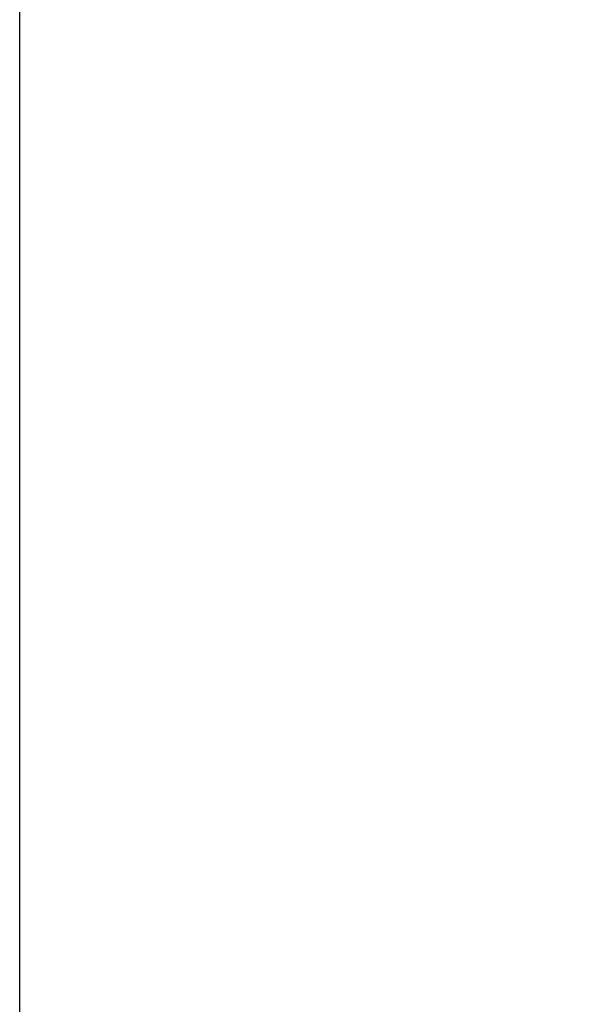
# Model space of a CAD drawing. Header units: millimetres. Extents: x -131 to 131, y -191 to 191.
# Tile 338 of 656: x -131 to -114, y -99 to -69. Entities that reach past the tile are written whole.
import ezdxf

# ---------------------------------------------------------------- set-up
doc = ezdxf.new("R2010")
doc.units = ezdxf.units.MM
doc.layers.get('0').update_dxf_attribs({"color": 8, "linetype": 'CONTINUOUS'})

# ---------------------------------------------------------------- blocks, each defined once
blk = doc.blocks.new('sgBrepBlock__142796592')
at = {"color": 0}
blk.add_line((-130.542, -149.936, -3), (-130.542, 149.936, -3), dxfattribs=at)
at = {"color": 0, "invisible_edges": 15}
for points in [[(-113.252, 142.055, 87.274), (-130.542, 149.936, -3), (-130.542, -149.936, -3)], [(-113.252, 142.055, 87.274), (-130.542, -149.936, -3), (-113.252, -142.055, 87.274)]]:
    blk.add_3dface(points, dxfattribs=at)
blk = doc.blocks.new('sgBrepBlock__142797360')
at = {"color": 0}
blk.add_polyline3d([(130.542, -149.936, -3), (-130.542, -149.936, -3), (-130.542, 149.936, -3)], dxfattribs=at)
at = {"color": 0, "invisible_edges": 15}
for points in [[(-130.542, 149.936, -3), (-109.585, 100.606, -3), (-130.542, -149.936, -3)], [(-109.585, 100.606, -3), (-109.447, -100.258, -3), (-130.542, -149.936, -3)]]:
    blk.add_3dface(points, dxfattribs=at)
blk = doc.blocks.new('sgBrepBlock_Viva$20base_142796336')
at = {"color": 0}
for name in ['sgBrepBlock__142796592', 'sgBrepBlock__142797360']:
    blk.add_blockref(name, (0, 0), dxfattribs=at)

msp = doc.modelspace()

# ---------------------------------------------------------------- block references
at = {"color": 9}
msp.add_blockref('sgBrepBlock_Viva$20base_142796336', (0, 0), dxfattribs=at)

doc.saveas('drawing.dxf')
